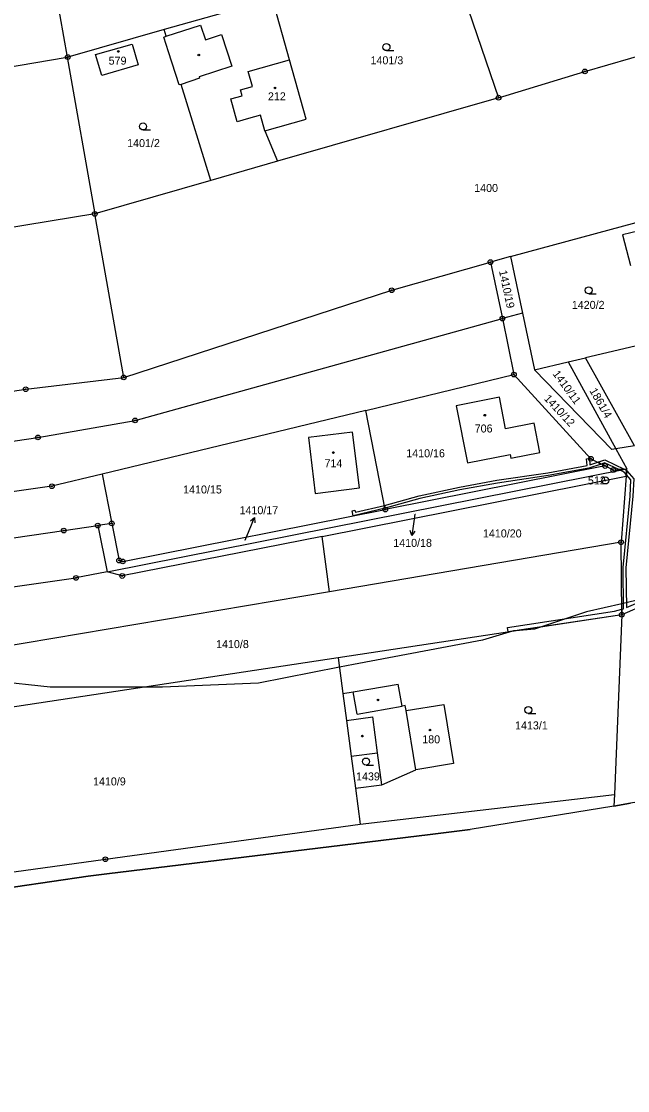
# Model space of a CAD drawing. Extents: x -445050 to -440454, y -1134563 to -1129741.
# Drawn here: x -441730.4 to -441601.6, y -1132702.8 to -1132475.8 of the extents above; entities that cross this region are included whole.
import ezdxf

# ---------------------------------------------------------------- set-up
doc = ezdxf.new("R2010")
doc.units = 0
for name, color, linetype in [('Vrstva 1', 7, 'Continuous'), ('Vrstva 13', 7, 'Continuous'), ('Vrstva 16', 7, 'Continuous'), ('Vrstva 17', 7, 'Continuous'), ('Vrstva 18', 7, 'Continuous'), ('Vrstva 19', 7, 'Continuous'), ('Vrstva 24', 7, 'Continuous'), ('Vrstva 25', 7, 'Continuous'), ('Vrstva 3', 7, 'Continuous'), ('Vrstva 30', 7, 'Continuous'), ('Vrstva 37', 7, 'Continuous'), ('Vrstva 4', 7, 'Continuous'), ('Vrstva 52', 7, 'Continuous')]:
    doc.layers.add(name, color=color, linetype=linetype)

msp = doc.modelspace()

# ---------------------------------------------------------------- linework, layer by layer
at = {"layer": 'Vrstva 1'}
for p, q in [((-441637.38, -1132467.71), (-441629.06, -1132491.97)), ((-441599.2, -1132520.23), (-441602.74, -1132521.1)), ((-441602.74, -1132521.1), (-441601.03, -1132527.61)), ((-441623.99, -1132537.71), (-441628.22, -1132538.88)), ((-441657.27, -1132558.38), (-441625.8, -1132550.78)), ((-441628.88, -1132555.6), (-441638.06, -1132557.42)), ((-441627.55, -1132562.3), (-441628.88, -1132555.6)), ((-441657.27, -1132558.38), (-441713.27, -1132571.91)), ((-441653.11, -1132579.43), (-441657.27, -1132558.38)), ((-441638.06, -1132557.42), (-441635.67, -1132569.53)), ((-441621.48, -1132561.09), (-441627.55, -1132562.3)), ((-441620.25, -1132567.3), (-441621.48, -1132561.09)), ((-441660.07, -1132563.03), (-441669.41, -1132564.14)), ((-441658.61, -1132574.84), (-441660.07, -1132563.03)), ((-441669.41, -1132564.14), (-441667.98, -1132576.01)), ((-441635.67, -1132569.53), (-441626.59, -1132567.74)), ((-441626.59, -1132567.74), (-441626.44, -1132568.53)), ((-441626.44, -1132568.53), (-441620.25, -1132567.3)), ((-441606.41, -1132570.18), (-441653.11, -1132579.43)), ((-441609.45, -1132568.65), (-441606.41, -1132570.18)), ((-441604.7, -1132571.05), (-441606.41, -1132570.18)), ((-441601.92, -1132572.35), (-441601.8, -1132570.8)), ((-441713.27, -1132571.91), (-441723.93, -1132574.49)), ((-441713.27, -1132571.91), (-441711.2, -1132582.39)), ((-441666.54, -1132585.14), (-441601.92, -1132572.35)), ((-441667.98, -1132576.01), (-441658.61, -1132574.84)), ((-441708.88, -1132590.46), (-441653.11, -1132579.43)), ((-441822.71, -1132598.56), (-441721.4, -1132583.91)), ((-441721.4, -1132583.91), (-441714.17, -1132582.83)), ((-441711.2, -1132582.39), (-441714.17, -1132582.83)), ((-441714.17, -1132582.83), (-441712.22, -1132592.65)), ((-441711.2, -1132582.39), (-441709.64, -1132590.25)), ((-441666.54, -1132585.14), (-441708.99, -1132593.54)), ((-441664.99, -1132596.87), (-441666.54, -1132585.14)), ((-441603.03, -1132586.37), (-441664.99, -1132596.87)), ((-441709.64, -1132590.25), (-441708.88, -1132590.46)), ((-441712.22, -1132592.65), (-441718.82, -1132593.96)), ((-441708.99, -1132593.54), (-441712.22, -1132592.65)), ((-441664.99, -1132596.87), (-441761.24, -1132613.19))]:
    msp.add_line(p, q, dxfattribs=at)
for points in [[(-441726.94, -1132448.22), (-441720.71, -1132483.37)], [(-441677.09, -1132470.99), (-441700.09, -1132477.52)], [(-441673.46, -1132483.95), (-441677.09, -1132470.99)], [(-441610.71, -1132486.4), (-441571.67, -1132475.07)], [(-441700.09, -1132477.52), (-441720.55, -1132483.34)], [(-441699.65, -1132478.94), (-441700.09, -1132477.52)], [(-441700.18, -1132479.11), (-441699.65, -1132478.94)], [(-441699.15, -1132482.24), (-441700.18, -1132479.11)], [(-441714.67, -1132482.78), (-441706.88, -1132480.62)], [(-441706.88, -1132480.62), (-441705.63, -1132485.02)], [(-441696.86, -1132489.26), (-441699.15, -1132482.24)], [(-441761.53, -1132490.29), (-441720.71, -1132483.37)], [(-441720.71, -1132483.37), (-441720.55, -1132483.34)], [(-441720.71, -1132483.37), (-441714.82, -1132516.64)], [(-441713.32, -1132487.23), (-441714.67, -1132482.78)], [(-441669.93, -1132496.54), (-441673.46, -1132483.95)], [(-441705.63, -1132485.02), (-441713.32, -1132487.23)], [(-441629.06, -1132491.97), (-441610.71, -1132486.4)], [(-441696.5, -1132489.14), (-441696.86, -1132489.26)], [(-441690.2, -1132509.56), (-441696.5, -1132489.14)], [(-441629.06, -1132491.97), (-441675.99, -1132505.47)], [(-441678.67, -1132498.99), (-441669.93, -1132496.54)], [(-441678.67, -1132498.99), (-441675.99, -1132505.47)], [(-441675.99, -1132505.47), (-441690.2, -1132509.56)], [(-441690.2, -1132509.56), (-441714.82, -1132516.64)], [(-441714.82, -1132516.64), (-441836.46, -1132536.58)], [(-441708.67, -1132551.37), (-441714.82, -1132516.64)], [(-441623.09, -1132524.8), (-441599.79, -1132518.47)], [(-441626.52, -1132525.7), (-441623.09, -1132524.8)], [(-441651.75, -1132532.87), (-441630.78, -1132526.9)], [(-441626.52, -1132525.7), (-441630.78, -1132526.9)], [(-441630.78, -1132526.9), (-441628.22, -1132538.88)], [(-441626.52, -1132525.7), (-441623.99, -1132537.71)], [(-441708.67, -1132551.37), (-441651.75, -1132532.87)], [(-441706.25, -1132560.5), (-441628.22, -1132538.88)], [(-441628.22, -1132538.88), (-441625.8, -1132550.78)], [(-441623.99, -1132537.71), (-441621.45, -1132549.75)], [(-441591.61, -1132542.77), (-441610.6, -1132547.21)], [(-441621.45, -1132549.75), (-441614.26, -1132548.07)], [(-441614.26, -1132548.07), (-441610.6, -1132547.21)], [(-441614.26, -1132548.07), (-441604.14, -1132566.53)], [(-441600.2, -1132565.88), (-441610.6, -1132547.21)], [(-441605.02, -1132566.68), (-441621.45, -1132549.75)], [(-441729.49, -1132553.87), (-441708.67, -1132551.37)], [(-441625.8, -1132550.78), (-441609.45, -1132568.65)], [(-441826.36, -1132568.4), (-441729.49, -1132553.87)], [(-441726.89, -1132564.12), (-441706.25, -1132560.5)], [(-441825.01, -1132578.55), (-441726.89, -1132564.12)], [(-441600.2, -1132565.88), (-441604.14, -1132566.53)], [(-441604.14, -1132566.53), (-441605.02, -1132566.68)], [(-441604.14, -1132566.53), (-441601.8, -1132570.8)], [(-441712.22, -1132592.65), (-441601.8, -1132570.8)], [(-441604.7, -1132571.05), (-441601.8, -1132570.8)], [(-441601.92, -1132572.35), (-441603.03, -1132586.37)], [(-441723.93, -1132574.49), (-441823.96, -1132588.76)], [(-441602.88, -1132601.77), (-441603.03, -1132586.37)], [(-441821.6, -1132608.61), (-441718.82, -1132593.96)], [(-441602.88, -1132601.77), (-441663.13, -1132610.9)], [(-441602.88, -1132601.77), (-441604.45, -1132639.92)], [(-441663.13, -1132610.9), (-441746.87, -1132623.58)], [(-441663.13, -1132610.9), (-441662.12, -1132618.52)], [(-441662.12, -1132618.52), (-441659.95, -1132618.15)], [(-441659.95, -1132618.15), (-441650.38, -1132616.52)], [(-441649.55, -1132621.17), (-441650.38, -1132616.52)], [(-441662.12, -1132618.52), (-441661.37, -1132624.2)], [(-441648.86, -1132621.05), (-441649.55, -1132621.17)], [(-441648.67, -1132622.13), (-441648.86, -1132621.05)], [(-441648.67, -1132622.13), (-441640.68, -1132620.82)], [(-441640.68, -1132620.82), (-441638.62, -1132633.35)], [(-441661.37, -1132624.2), (-441660.36, -1132631.83)], [(-441660.36, -1132631.83), (-441654.78, -1132631.09)], [(-441660.36, -1132631.83), (-441659.46, -1132638.6)], [(-441653.88, -1132637.86), (-441654.78, -1132631.09)], [(-441638.62, -1132633.35), (-441646.61, -1132634.69)], [(-441653.88, -1132637.86), (-441646.61, -1132634.69)], [(-441659.46, -1132638.6), (-441653.88, -1132637.86)], [(-441659.46, -1132638.6), (-441658.45, -1132646.25)], [(-441658.45, -1132646.25), (-441604.45, -1132639.92)], [(-441604.45, -1132639.92), (-441604.55, -1132642.39)], [(-441712.56, -1132653.7), (-441658.45, -1132646.25)], [(-441814.59, -1132667.77), (-441712.56, -1132653.7)]]:
    msp.add_lwpolyline(points, dxfattribs=at)
at = {"layer": 'Vrstva 13'}
for points in [[(-441604.55, -1132642.39), (-441635.1, -1132647.4)], [(-441604.55, -1132642.39), (-441601, -1132641.8)], [(-441643.57, -1132648.43), (-441635.1, -1132647.4)], [(-441712.26, -1132656.77), (-441643.57, -1132648.43)], [(-441716.2, -1132657.25), (-441712.26, -1132656.77)], [(-441778.01, -1132666.33), (-441716.2, -1132657.25)]]:
    msp.add_lwpolyline(points, dxfattribs=at)
at = {"layer": 'Vrstva 16'}
for p, q in [((-441682.04, -1132583.9), (-441680.92, -1132581.12)), ((-441647.05, -1132581.94), (-441647.44, -1132584.91))]:
    msp.add_line(p, q, dxfattribs=at)
for points in [[(-441681.76, -1132581.86), (-441680.92, -1132581.12), (-441680.83, -1132582.23)], [(-441646.85, -1132580.42), (-441647.05, -1132581.94)], [(-441682.86, -1132585.94), (-441682.04, -1132583.9)], [(-441646.81, -1132583.99), (-441647.44, -1132584.91), (-441647.81, -1132583.86)]]:
    msp.add_lwpolyline(points, dxfattribs=at)
at = {"layer": 'Vrstva 24'}
for centre, radius in [((-441720.55, -1132483.34), 0.5), ((-441720.55, -1132483.34), 0.1), ((-441610.71, -1132486.4), 0.5), ((-441610.71, -1132486.4), 0.1), ((-441629.06, -1132491.97), 0.5), ((-441629.06, -1132491.97), 0.1), ((-441714.82, -1132516.64), 0.5), ((-441714.82, -1132516.64), 0.1), ((-441630.78, -1132526.9), 0.5), ((-441630.78, -1132526.9), 0.1), ((-441651.75, -1132532.87), 0.5), ((-441651.75, -1132532.87), 0.1), ((-441628.22, -1132538.88), 0.5), ((-441628.22, -1132538.88), 0.1), ((-441625.8, -1132550.78), 0.5), ((-441708.67, -1132551.37), 0.5), ((-441708.67, -1132551.37), 0.1), ((-441625.8, -1132550.78), 0.1), ((-441729.49, -1132553.87), 0.5), ((-441729.49, -1132553.87), 0.1), ((-441706.25, -1132560.5), 0.5), ((-441706.25, -1132560.5), 0.1), ((-441726.89, -1132564.12), 0.5), ((-441726.89, -1132564.12), 0.1), ((-441609.45, -1132568.65), 0.5), ((-441609.45, -1132568.65), 0.1), ((-441606.41, -1132570.18), 0.5), ((-441606.41, -1132570.18), 0.1), ((-441604.7, -1132571.05), 0.5), ((-441606.38, -1132573.25), 0.75), ((-441604.7, -1132571.05), 0.1), ((-441723.93, -1132574.49), 0.5), ((-441723.93, -1132574.49), 0.1), ((-441606.38, -1132573.25), 0.1), ((-441653.11, -1132579.43), 0.5), ((-441653.11, -1132579.43), 0.1), ((-441711.2, -1132582.39), 0.5), ((-441721.4, -1132583.91), 0.5), ((-441721.4, -1132583.91), 0.1), ((-441714.17, -1132582.83), 0.5), ((-441714.17, -1132582.83), 0.1), ((-441711.2, -1132582.39), 0.1), ((-441603.03, -1132586.37), 0.5), ((-441603.03, -1132586.37), 0.1), ((-441709.64, -1132590.25), 0.5), ((-441709.64, -1132590.25), 0.1), ((-441708.88, -1132590.46), 0.5), ((-441708.88, -1132590.46), 0.1), ((-441718.82, -1132593.96), 0.5), ((-441708.99, -1132593.54), 0.5), ((-441708.99, -1132593.54), 0.1), ((-441718.82, -1132593.96), 0.1), ((-441602.88, -1132601.77), 0.5), ((-441602.88, -1132601.77), 0.1), ((-441712.56, -1132653.7), 0.5), ((-441712.56, -1132653.7), 0.1)]:
    msp.add_circle(centre, radius, dxfattribs=at)
at = {"layer": 'Vrstva 25'}
for p, q in [((-441652.87, -1132481.98), (-441651.27, -1132481.98)), ((-441704.56, -1132498.83), (-441702.96, -1132498.83)), ((-441609.9, -1132533.63), (-441608.3, -1132533.63)), ((-441622.73, -1132622.74), (-441621.13, -1132622.74)), ((-441657.2, -1132633.7), (-441655.6, -1132633.7))]:
    msp.add_line(p, q, dxfattribs=at)
for centre, radius in [((-441709.82, -1132482.15), 0.175), ((-441652.87, -1132481.23), 0.75), ((-441692.72, -1132482.92), 0.175), ((-441676.54, -1132489.9), 0.175), ((-441704.56, -1132498.08), 0.75), ((-441609.9, -1132532.88), 0.75), ((-441631.97, -1132559.4), 0.175), ((-441664.14, -1132567.33), 0.175), ((-441654.67, -1132619.86), 0.175), ((-441622.73, -1132621.99), 0.75), ((-441657.98, -1132627.55), 0.175), ((-441643.62, -1132626.25), 0.175), ((-441657.2, -1132632.95), 0.75)]:
    msp.add_circle(centre, radius, dxfattribs=at)
at = {"layer": 'Vrstva 3'}
for points in [[(-441714.67, -1132482.78), (-441706.88, -1132480.62)], [(-441706.88, -1132480.62), (-441705.63, -1132485.02)], [(-441713.32, -1132487.23), (-441714.67, -1132482.78)], [(-441682.21, -1132486.4), (-441673.46, -1132483.95)], [(-441669.93, -1132496.54), (-441673.46, -1132483.95)], [(-441705.63, -1132485.02), (-441713.32, -1132487.23)], [(-441681.31, -1132489.61), (-441682.21, -1132486.4)], [(-441683.87, -1132490.33), (-441681.31, -1132489.61)], [(-441683.52, -1132491.55), (-441683.87, -1132490.33)], [(-441685.93, -1132492.24), (-441683.52, -1132491.55)], [(-441684.6, -1132497.07), (-441685.93, -1132492.24)], [(-441679.6, -1132495.66), (-441682.16, -1132496.38)], [(-441678.67, -1132498.99), (-441679.6, -1132495.66)], [(-441682.16, -1132496.38), (-441684.6, -1132497.07)], [(-441678.67, -1132498.99), (-441669.93, -1132496.54)], [(-441628.88, -1132555.6), (-441638.06, -1132557.42)], [(-441627.55, -1132562.3), (-441628.88, -1132555.6)], [(-441638.06, -1132557.42), (-441635.67, -1132569.53)], [(-441621.48, -1132561.09), (-441627.55, -1132562.3)], [(-441620.25, -1132567.3), (-441621.48, -1132561.09)], [(-441660.07, -1132563.03), (-441669.41, -1132564.14)], [(-441658.61, -1132574.84), (-441660.07, -1132563.03)], [(-441669.41, -1132564.14), (-441667.98, -1132576.01)], [(-441635.67, -1132569.53), (-441626.59, -1132567.74)], [(-441626.59, -1132567.74), (-441626.44, -1132568.53)], [(-441626.44, -1132568.53), (-441620.25, -1132567.3)], [(-441667.98, -1132576.01), (-441658.61, -1132574.84)], [(-441648.67, -1132622.13), (-441640.68, -1132620.82)], [(-441646.61, -1132634.69), (-441648.67, -1132622.13)], [(-441640.68, -1132620.82), (-441638.62, -1132633.35)], [(-441638.62, -1132633.35), (-441646.61, -1132634.69)]]:
    msp.add_lwpolyline(points, dxfattribs=at)
at = {"layer": 'Vrstva 30'}
for points in [[(-441618.51, -1132572.22), (-441629.29, -1132573.8), (-441637.26, -1132575.24), (-441645.75, -1132577.08), (-441653.17, -1132579.13), (-441653.28, -1132578.55), (-441645.9, -1132576.5), (-441637.37, -1132574.65), (-441629.39, -1132573.21), (-441618.61, -1132571.63), (-441610.24, -1132570.1), (-441610.36, -1132568.64), (-441609.77, -1132568.59), (-441609.66, -1132569.93), (-441607.99, -1132569.38), (-441607.24, -1132569.76), (-441609.85, -1132570.63), (-441618.51, -1132572.22)], [(-441606.54, -1132569.53), (-441607.24, -1132569.76), (-441607.99, -1132569.38), (-441606.5, -1132568.89), (-441602.34, -1132570.85), (-441603.52, -1132570.95), (-441606.54, -1132569.53)], [(-441602.39, -1132571.48), (-441603.23, -1132571.08), (-441603.52, -1132570.95), (-441602.34, -1132570.85), (-441602.25, -1132570.89), (-441602.02, -1132571), (-441601.83, -1132571.21), (-441601.9, -1132572.05), (-441602.39, -1132571.48)], [(-441600.96, -1132573.15), (-441601.9, -1132572.05), (-441601.83, -1132571.21), (-441600.35, -1132572.94), (-441600.53, -1132576.6), (-441602, -1132591.79), (-441601.91, -1132600.25), (-441597.59, -1132598.38), (-441597.68, -1132599.51), (-441602.88, -1132601.77), (-441602.89, -1132600.62), (-441602.51, -1132600.51), (-441602.6, -1132591.76), (-441601.13, -1132576.56), (-441600.96, -1132573.15)], [(-441659.46, -1132580.02), (-441653.28, -1132578.55), (-441653.17, -1132579.13), (-441659.94, -1132580.74), (-441660.13, -1132579.7), (-441659.55, -1132579.58), (-441659.46, -1132580.02)], [(-441627.17, -1132604.46), (-441604.4, -1132601.04), (-441602.89, -1132600.62), (-441602.88, -1132601.77), (-441627.03, -1132605.43), (-441627.17, -1132604.46)]]:
    msp.add_lwpolyline(points, dxfattribs=at)
at = {"layer": 'Vrstva 37'}
for centre in [(-441709.82, -1132482.15), (-441676.54, -1132489.9), (-441631.97, -1132559.4), (-441664.14, -1132567.33), (-441643.62, -1132626.25)]:
    msp.add_circle(centre, 0.175, dxfattribs=at)
at = {"layer": 'Vrstva 4'}
for points in [[(-441699.65, -1132478.94), (-441692.35, -1132476.55)], [(-441692.35, -1132476.55), (-441691.32, -1132479.69)], [(-441691.32, -1132479.69), (-441687.91, -1132478.57)], [(-441687.91, -1132478.57), (-441685.73, -1132485.28)], [(-441682.21, -1132486.4), (-441673.46, -1132483.95)], [(-441685.73, -1132485.28), (-441692.66, -1132487.54)], [(-441681.31, -1132489.61), (-441682.21, -1132486.4)], [(-441692.55, -1132487.86), (-441696.5, -1132489.14)], [(-441692.66, -1132487.54), (-441692.55, -1132487.86)], [(-441683.87, -1132490.33), (-441681.31, -1132489.61)], [(-441683.52, -1132491.55), (-441683.87, -1132490.33)], [(-441685.93, -1132492.24), (-441683.52, -1132491.55)], [(-441684.6, -1132497.07), (-441685.93, -1132492.24)], [(-441679.6, -1132495.66), (-441682.16, -1132496.38)], [(-441678.67, -1132498.99), (-441679.6, -1132495.66)], [(-441682.16, -1132496.38), (-441684.6, -1132497.07)], [(-441659.1, -1132622.87), (-441659.95, -1132618.15)], [(-441659.1, -1132622.87), (-441649.55, -1132621.17)], [(-441646.61, -1132634.69), (-441648.67, -1132622.13)], [(-441661.37, -1132624.2), (-441655.79, -1132623.46)], [(-441654.78, -1132631.09), (-441655.79, -1132623.46)]]:
    msp.add_lwpolyline(points, dxfattribs=at)
at = {"layer": 'Vrstva 52'}
for points in [[(-441598.44, -1132598.42), (-441602.9, -1132599.46), (-441610.34, -1132601.18), (-441620.12, -1132604.38), (-441621.39, -1132604.8), (-441625.35, -1132605.17), (-441625.86, -1132605.22), (-441626.06, -1132605.28), (-441632.45, -1132607.14), (-441659.84, -1132612.34), (-441662.86, -1132612.92), (-441680.05, -1132616.27), (-441700.46, -1132617.13), (-441704.25, -1132617.13), (-441724.26, -1132617.13), (-441736.16, -1132615.85)], [(-441471.63, -1132616.66), (-441486.5, -1132620.16), (-441496.85, -1132622.15), (-441519.38, -1132626.48), (-441537.12, -1132630.18), (-441562.6, -1132635.5), (-441573.93, -1132637.36), (-441596.48, -1132641.06), (-441601, -1132641.8), (-441604.55, -1132642.39), (-441635.1, -1132647.4), (-441643.57, -1132648.43), (-441712.26, -1132656.77), (-441716.2, -1132657.25), (-441778.01, -1132666.33), (-441805.4, -1132670.35), (-441828.13, -1132674.57), (-441919.46, -1132691.53), (-441935.57, -1132695.4), (-441955.61, -1132702.82)]]:
    msp.add_lwpolyline(points, dxfattribs=at)

# ---------------------------------------------------------------- texts
at = {"layer": 'Vrstva 16'}
for s, p in [('1410/17', (-441684.07, -1132580.42)), ('1410/18', (-441651.42, -1132587.36)), ('1410/8', (-441689.05, -1132608.85)), ('1410/9', (-441715.19, -1132638.01))]:
    msp.add_text(s, height=1.7, dxfattribs=at).set_placement(p)
at = {"layer": 'Vrstva 17'}
msp.add_text('512', height=1.7, dxfattribs=at).set_placement((-441610.07, -1132574.1))
at = {"layer": 'Vrstva 18'}
for s, height, p in [('1401/3', 1.7, (-441656.25, -1132484.88)), ('1401/2', 1.7, (-441707.94, -1132502.46)), ('1400', 1.7, (-441634.23, -1132512)), ('1420/2', 1.7, (-441613.49, -1132536.82)), ('1410/16', 1.7, (-441648.66, -1132568.33)), ('1410/15', 1.7, (-441696.05, -1132576.02)), ('1410/18', 0.1, (-441647.07, -1132580.43)), ('1410/20', 1.7, (-441632.37, -1132585.35)), ('1410/17', 0.1, (-441683.04, -1132586.05)), ('1413/1', 1.7, (-441625.55, -1132626.12)), ('1439', 1.7, (-441659.32, -1132636.95))]:
    msp.add_text(s, height=height, dxfattribs=at).set_placement(p)
for s, rotation, p in [('1410/19', 282.0621, (-441628.97, -1132528.79)), ('1410/11', 306.1489, (-441617.65, -1132550.63)), ('1861/4', 299.9882, (-441609.8, -1132554.2)), ('1410/12', 312.9831, (-441619.51, -1132555.97))]:
    msp.add_text(s, height=1.7, rotation=rotation, dxfattribs=at).set_placement(p)
at = {"layer": 'Vrstva 19'}
for s, p in [('579', (-441711.87, -1132484.96)), ('212', (-441678.04, -1132492.54)), ('706', (-441634.12, -1132563.07)), ('714', (-441666.02, -1132570.46)), ('180', (-441645.26, -1132629.07))]:
    msp.add_text(s, height=1.7, dxfattribs=at).set_placement(p)

doc.saveas('drawing.dxf')
